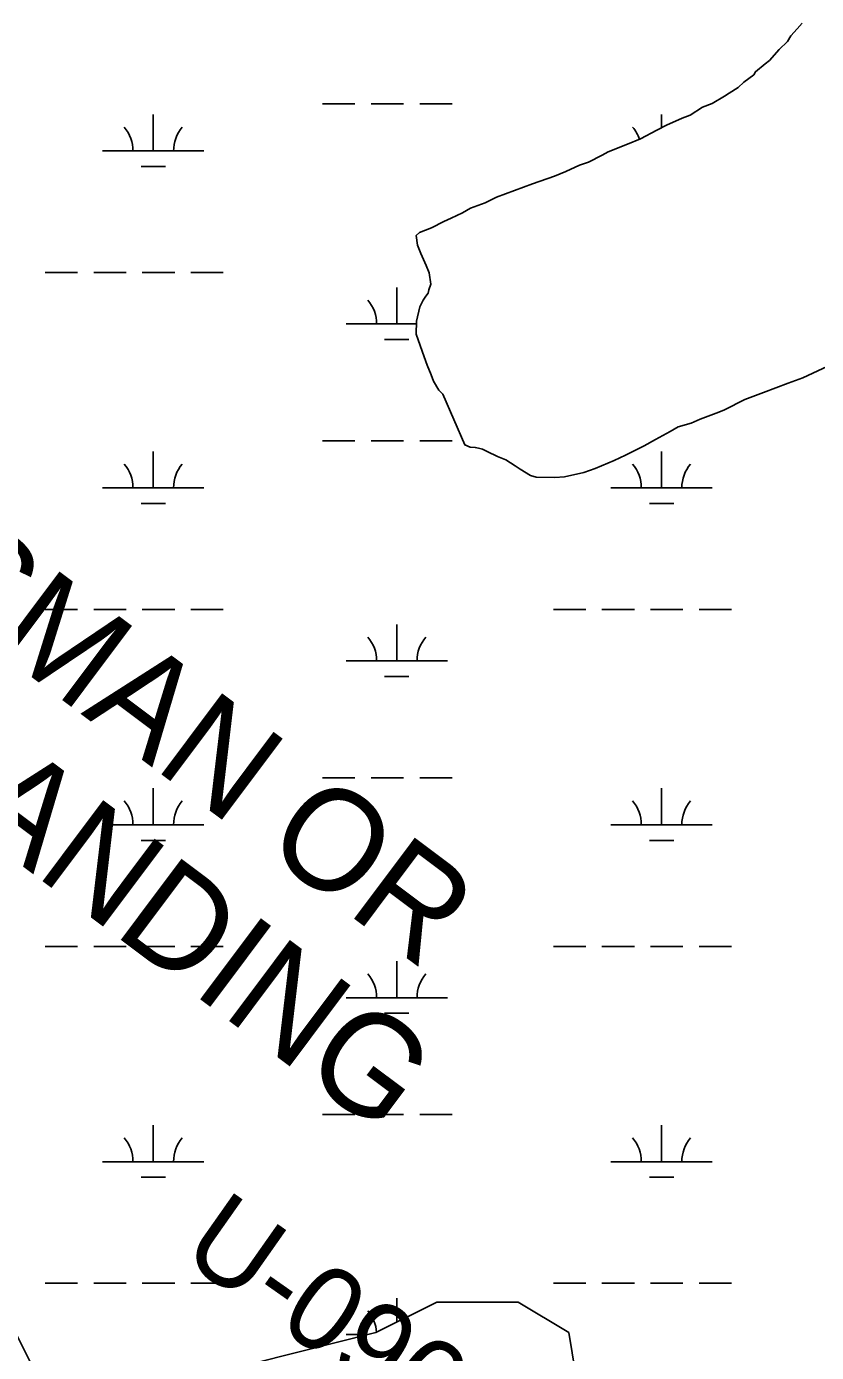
# Model space of a CAD drawing. Extents: x 3281947 to 3319794, y 715894 to 741249.
# Drawn here: x 3294621 to 3295401, y 734135 to 735444 of the extents above; entities that cross this region are included whole.
import ezdxf

# ---------------------------------------------------------------- set-up
doc = ezdxf.new("R2010")
doc.units = 0
for name, color, linetype in [('V-RIVR-RANG-IDEN', 7, 'Continuous'), ('V-SITE-VEGE', 7, 'Continuous'), ('V-TOPO-GNAM-IDEN', 7, 'Continuous'), ('V-WETL-SWMP', 7, 'Continuous')]:
    doc.layers.add(name, color=color, linetype=linetype)

msp = doc.modelspace()

# ---------------------------------------------------------------- linework, layer by layer
at = {"layer": 'V-SITE-VEGE'}
for points in [[(3295386.5, 735447.5), (3295381.6, 735442), (3295375.2, 735434.9), (3295371.9, 735429.4), (3295363.8, 735421.5), (3295354.1, 735410.5), (3295350, 735407.4), (3295340.3, 735399.5), (3295338.7, 735396.4), (3295329, 735389.3), (3295323.4, 735383.8), (3295314.5, 735378.4), (3295309.7, 735375.3), (3295297.6, 735368.3), (3295288, 735364.4), (3295275.9, 735356.6), (3295267.9, 735353.5), (3295252.6, 735346.6), (3295243, 735341.9), (3295226.9, 735333.4), (3295214, 735328), (3295194.8, 735320.3), (3295189.1, 735317.2), (3295175.5, 735310.2), (3295166.7, 735307.2), (3295153, 735301), (3295141.8, 735296.4), (3295120.1, 735288.7), (3295084.8, 735275.6), (3295073.6, 735270.2), (3295059.1, 735264.9), (3295051.1, 735260.2), (3295039.8, 735254.8), (3295032.6, 735251.7), (3295020.5, 735245.5), (3295008.5, 735240.9), (3295005.3, 735237.7), (3295006.7, 735228.1), (3295009.8, 735220.1), (3295015.2, 735208.1), (3295018.3, 735200.8), (3295019.7, 735189.6), (3295018, 735184.1), (3295017.2, 735180.9), (3295014.8, 735177.8), (3295012.3, 735173.8), (3295009, 735167.5), (3295005.6, 735153.2), (3295005.4, 735140.4), (3295013.1, 735117.9), (3295016.2, 735109.9), (3295020, 735100.3)], [(3295020, 735100.3), (3295022.3, 735093.9), (3295027.8, 735085), (3295031.7, 735081), (3295053.3, 735031.2), (3295058.8, 735028.7), (3295063.6, 735028.6), (3295066.8, 735027.8), (3295070.8, 735026.9), (3295075.5, 735024.5), (3295085.8, 735019.5), (3295093.8, 735016.2), (3295103.2, 735010.5), (3295108, 735007.2), (3295118.3, 735000.7), (3295123.8, 734999), (3295142.2, 734998.8), (3295151.8, 734999.4), (3295171, 735003.9), (3295182.2, 735007.7), (3295200.7, 735015.5), (3295211.9, 735020.9)], [(3295211.9, 735020.9), (3295230.4, 735030.2), (3295241.6, 735036.4), (3295256.1, 735044.2), (3295264.2, 735048.8), (3295277, 735052.6), (3295285.8, 735056.5), (3295304.3, 735063.4), (3295309.9, 735065.7), (3295330, 735075.8), (3295348.4, 735082.7), (3295372.5, 735091.9), (3295387, 735097.3), (3295407, 735106.6)]]:
    msp.add_lwpolyline(points, dxfattribs=at)
at = {"layer": 'V-WETL-SWMP'}
for p, q in [((3294912.8, 735367.7), (3294944.8, 735367.7)), ((3294960.8, 735367.7), (3294992.8, 735367.7)), ((3295008.8, 735367.7), (3295040.8, 735367.7)), ((3294745.7, 735321.3), (3294745.7, 735357.3)), ((3295247.7, 735344.2), (3295247.7, 735357.3)), ((3294695.7, 735321.3), (3294795.7, 735321.3)), ((3294733.7, 735305.8), (3294757.7, 735305.8)), ((3294638.9, 735201.2), (3294670.9, 735201.2)), ((3294686.9, 735201.2), (3294718.9, 735201.2)), ((3294734.9, 735201.2), (3294766.9, 735201.2)), ((3294782.9, 735201.2), (3294814.9, 735201.2)), ((3294986.2, 735150.4), (3294986.2, 735186.4)), ((3294936.2, 735150.4), (3295005.6, 735150.4)), ((3294974.2, 735135), (3294998.2, 735135)), ((3294912.8, 735035), (3294944.8, 735035)), ((3294960.8, 735035), (3294992.8, 735035)), ((3295008.8, 735035), (3295040.8, 735035)), ((3294745.7, 734988.6), (3294745.7, 735024.6)), ((3295247.7, 734988.6), (3295247.7, 735024.6)), ((3294695.7, 734988.6), (3294795.7, 734988.6)), ((3295197.7, 734988.6), (3295297.7, 734988.6)), ((3294733.7, 734973.1), (3294757.7, 734973.1)), ((3295235.7, 734973.1), (3295259.7, 734973.1)), ((3294638.9, 734868.5), (3294670.9, 734868.5)), ((3294686.9, 734868.5), (3294718.9, 734868.5)), ((3294734.9, 734868.5), (3294766.9, 734868.5)), ((3294782.9, 734868.5), (3294814.9, 734868.5)), ((3295140.8, 734868.5), (3295172.8, 734868.5)), ((3295188.8, 734868.5), (3295220.8, 734868.5)), ((3295236.8, 734868.5), (3295268.8, 734868.5)), ((3295284.8, 734868.5), (3295316.8, 734868.5)), ((3294986.2, 734817.8), (3294986.2, 734853.8)), ((3294936.2, 734817.8), (3295036.2, 734817.8)), ((3294974.2, 734802.3), (3294998.2, 734802.3)), ((3294912.8, 734702.3), (3294944.8, 734702.3)), ((3294960.8, 734702.3), (3294992.8, 734702.3)), ((3295008.8, 734702.3), (3295040.8, 734702.3)), ((3294745.7, 734655.9), (3294745.7, 734691.9)), ((3295247.7, 734655.9), (3295247.7, 734691.9)), ((3294695.7, 734655.9), (3294795.7, 734655.9)), ((3295197.7, 734655.9), (3295297.7, 734655.9)), ((3294733.7, 734640.5), (3294757.7, 734640.5)), ((3295235.7, 734640.5), (3295259.7, 734640.5)), ((3294638.9, 734535.8), (3294670.9, 734535.8)), ((3294686.9, 734535.8), (3294718.9, 734535.8)), ((3294734.9, 734535.8), (3294766.9, 734535.8)), ((3294782.9, 734535.8), (3294814.9, 734535.8)), ((3295140.8, 734535.8), (3295172.8, 734535.8)), ((3295188.8, 734535.8), (3295220.8, 734535.8)), ((3295236.8, 734535.8), (3295268.8, 734535.8)), ((3295284.8, 734535.8), (3295316.8, 734535.8)), ((3294986.2, 734485.1), (3294986.2, 734521.1)), ((3294936.2, 734485.1), (3295036.2, 734485.1)), ((3294974.2, 734469.7), (3294998.2, 734469.7)), ((3294912.8, 734369.7), (3294944.8, 734369.7)), ((3294960.8, 734369.7), (3294992.8, 734369.7)), ((3295008.8, 734369.7), (3295040.8, 734369.7)), ((3294745.7, 734323.2), (3294745.7, 734359.2)), ((3295247.7, 734323.2), (3295247.7, 734359.2)), ((3294695.7, 734323.2), (3294795.7, 734323.2)), ((3295197.7, 734323.2), (3295297.7, 734323.2)), ((3294733.7, 734307.8), (3294757.7, 734307.8)), ((3295235.7, 734307.8), (3295259.7, 734307.8)), ((3294638.9, 734203.2), (3294670.9, 734203.2)), ((3294686.9, 734203.2), (3294718.9, 734203.2)), ((3294734.9, 734203.2), (3294766.9, 734203.2)), ((3294782.9, 734203.2), (3294814.9, 734203.2)), ((3295140.8, 734203.2), (3295172.8, 734203.2)), ((3295188.8, 734203.2), (3295220.8, 734203.2)), ((3295236.8, 734203.2), (3295268.8, 734203.2)), ((3295284.8, 734203.2), (3295316.8, 734203.2)), ((3294986.2, 734164.7), (3294986.2, 734188.4)), ((3294936.2, 734152.4), (3294957.6, 734152.4))]:
    msp.add_line(p, q, dxfattribs=at)
for points in [[(3295386.5, 735447.5), (3295381.6, 735442), (3295375.2, 735434.9), (3295371.9, 735429.4), (3295363.8, 735421.5), (3295354.1, 735410.5), (3295350, 735407.4), (3295340.3, 735399.5), (3295338.7, 735396.4), (3295329, 735389.3), (3295323.4, 735383.8), (3295314.5, 735378.4), (3295309.7, 735375.3), (3295297.6, 735368.3), (3295288, 735364.4), (3295275.9, 735356.6), (3295267.9, 735353.5), (3295252.6, 735346.6), (3295243, 735341.9), (3295226.9, 735333.4), (3295214, 735328), (3295194.8, 735320.3), (3295189.1, 735317.2), (3295175.5, 735310.2), (3295166.7, 735307.2), (3295153, 735301), (3295141.8, 735296.4), (3295120.1, 735288.7), (3295084.8, 735275.6), (3295073.6, 735270.2), (3295059.1, 735264.9), (3295051.1, 735260.2), (3295039.8, 735254.8), (3295032.6, 735251.7), (3295020.5, 735245.5), (3295008.5, 735240.9), (3295005.3, 735237.7), (3295006.7, 735228.1), (3295009.8, 735220.1), (3295015.2, 735208.1), (3295018.3, 735200.8), (3295019.7, 735189.6), (3295018, 735184.1), (3295017.2, 735180.9), (3295014.8, 735177.8), (3295012.3, 735173.8), (3295009, 735167.5), (3295005.6, 735153.2), (3295005.4, 735140.4), (3295013.1, 735117.9), (3295016.2, 735109.9), (3295020, 735100.3), (3295022.3, 735093.9), (3295027.8, 735085), (3295031.7, 735081), (3295053.3, 735031.2), (3295058.8, 735028.7), (3295063.6, 735028.6), (3295066.8, 735027.8), (3295070.8, 735026.9), (3295075.5, 735024.5), (3295085.8, 735019.5), (3295093.8, 735016.2), (3295103.2, 735010.5), (3295108, 735007.2), (3295118.3, 735000.7), (3295123.8, 734999), (3295142.2, 734998.8), (3295151.8, 734999.4), (3295171, 735003.9), (3295182.2, 735007.7), (3295200.7, 735015.5), (3295211.9, 735020.9), (3295230.4, 735030.2), (3295241.7, 735036.4), (3295256.1, 735044.2)], [(3295256.1, 735044.2), (3295264.2, 735048.8), (3295277, 735052.6), (3295285.8, 735056.5), (3295304.3, 735063.4), (3295309.9, 735065.7), (3295330, 735075.8), (3295348.4, 735082.7), (3295372.5, 735091.9), (3295387, 735097.3), (3295407, 735106.6), (3295419.1, 735112), (3295433.6, 735121.3), (3295439.3, 735129.2), (3295447.5, 735144.3), (3295450.8, 735155.4), (3295454.2, 735169.7), (3295456.8, 735179.2), (3295461.8, 735193.5), (3295465.2, 735211.8), (3295467.7, 735219), (3295470.3, 735232.5)], [(3294604.9, 734164.5), (3294645, 734084.2), (3294685, 734064.2), (3294845.4, 734124.3), (3294965.6, 734154.4), (3295025.7, 734184.5), (3295105.9, 734184.5), (3295156, 734154.4), (3295166, 734094.3), (3295166, 734024.1), (3295156, 733933.8), (3295115.9, 733783.4), (3295065.8, 733643), (3294955.6, 733482.5), (3294865.4, 733352.1), (3294755.2, 733191.7), (3294675, 733041.3), (3294645, 732900.9), (3294544.8, 732600)]]:
    msp.add_lwpolyline(points, dxfattribs=at)
for centre, start, end in [((3294690.5, 735321.7), 359.2282, 40.7718), ((3294801, 735321.7), 139.2282, 180.7718), ((3295192.4, 735321.7), 18.5631, 40.7718), ((3294931, 735150.9), 359.2282, 40.7718), ((3294690.5, 734989.1), 359.2282, 40.7718), ((3294801, 734989.1), 139.2282, 180.7718), ((3295192.4, 734989.1), 359.2282, 40.7718), ((3295302.9, 734989.1), 139.2282, 180.7718), ((3294931, 734818.2), 359.2282, 40.7718), ((3295041.5, 734818.2), 139.2282, 180.7718), ((3294690.5, 734656.4), 359.2282, 40.7718), ((3294801, 734656.4), 139.2282, 180.7718), ((3295192.4, 734656.4), 359.2282, 40.7718), ((3295302.9, 734656.4), 139.2282, 180.7718), ((3294931, 734485.6), 359.2282, 40.7718), ((3295041.5, 734485.6), 139.2282, 180.7718), ((3294690.5, 734323.7), 359.2282, 40.7718), ((3294801, 734323.7), 139.2282, 180.7718), ((3295192.4, 734323.7), 359.2282, 40.7718), ((3295302.9, 734323.7), 139.2282, 180.7718), ((3294931, 734152.9), 2.9441, 40.7718)]:
    msp.add_arc(centre, 35.2, start, end, dxfattribs=at)

# ---------------------------------------------------------------- texts
at = {"layer": 'V-RIVR-RANG-IDEN'}
msp.add_text('U-090', height=83, rotation=324.8803, dxfattribs=at).set_placement((3294770.7, 734229))
at = {"layer": 'V-TOPO-GNAM-IDEN'}
for s, p in [('GROSSMAN OR', (3294197.9, 735122.1)), ('DEVALLS LANDING', (3293985.1, 735088.1))]:
    msp.add_text(s, height=100, rotation=323.1602, dxfattribs=at).set_placement(p)

doc.saveas('drawing.dxf')
